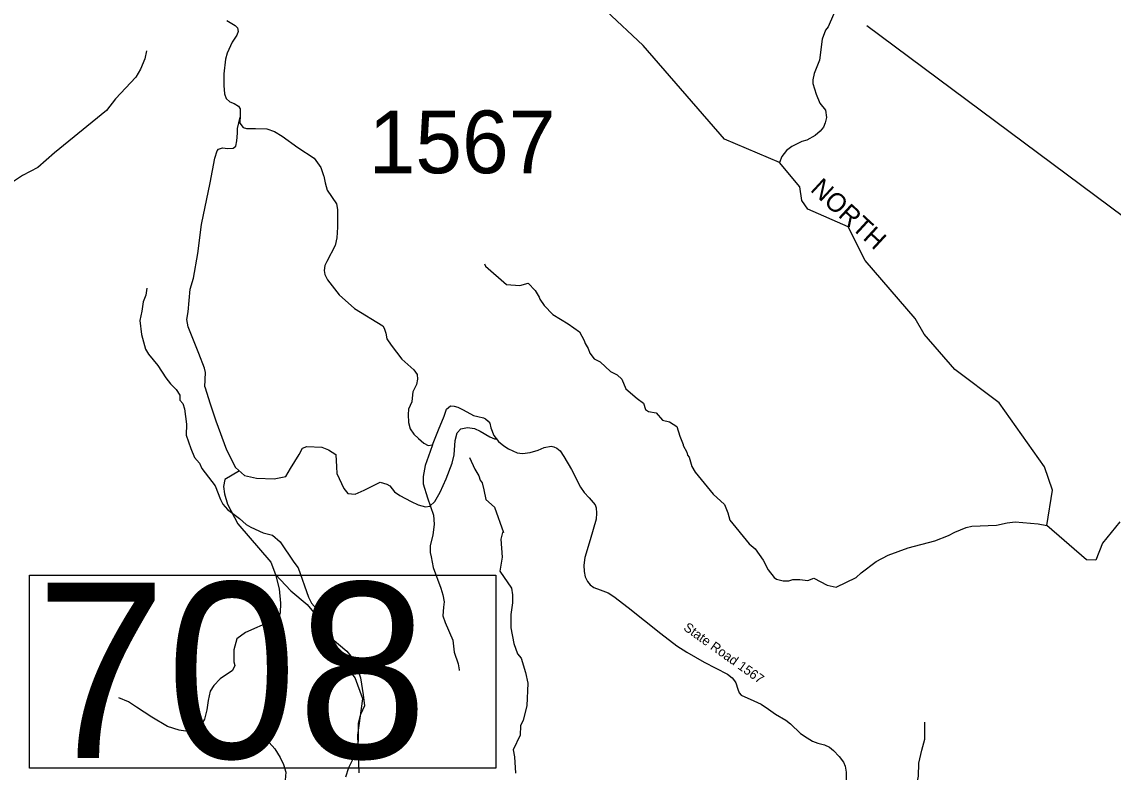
# Model space of a CAD drawing. Extents: x 1248089 to 1457196, y 820910 to 988753.
# Drawn here: x 1318874 to 1327567, y 948680 to 954663 of the extents above; entities that cross this region are included whole.
import ezdxf

# ---------------------------------------------------------------- set-up
doc = ezdxf.new("R2010")
doc.units = 0
for name, color, linetype in [('Exist Hydrographic Creek Single Shore', 7, 'Continuous'), ('Exist Hydrographic Misc Water Feature', 7, 'Continuous'), ('Exist Road Non-System Type 51', 7, 'Continuous'), ('Exist Road Secondary Structure Standard Bridge Number Label', 7, 'Continuous'), ('Exist Road Secondary Type 41 Attributed', 7, 'Continuous'), ('Exist Road Secondary Type 51 Attributed', 7, 'Continuous'), ('Exist Road Secondary Type 51 Label', 7, 'Continuous'), ('Prop Lane Lines', 7, 'Continuous'), ('Scratch_Level_4', 7, 'Continuous')]:
    doc.layers.add(name, color=color, linetype=linetype)

msp = doc.modelspace()

# ---------------------------------------------------------------- linework, layer by layer
at = {"layer": 'Exist Hydrographic Creek Single Shore'}
for points in [[(1327620.6, 950676.2), (1327482.6, 950505), (1327429.6, 950371.4), (1327354.6, 950372.9), (1327038.3, 950647.4), (1327084.6, 950929.9), (1327021.6, 951115), (1326658.6, 951624.6), (1326306.5, 951891), (1326062.6, 952171.7), (1325990.5, 952297.9), (1325592.5, 952758.9), (1325456.6, 953027.5), (1325134.5, 953168.6), (1325086.5, 953238.5), (1325072.5, 953347.1), (1324910.1, 953541.3), (1324472.5, 953726.9), (1323822.5, 954475.3), (1323529.5, 954750.4), (1323111.4, 955077.2), (1322903.5, 955087.9), (1322749.5, 955311), (1322742.7, 955523.3)], [(1321561.5, 948673.7), (1321551.4, 948975.8), (1321591.4, 949264), (1321528.5, 949432.7), (1321293.2, 949749)]]:
    msp.add_lwpolyline(points, dxfattribs=at)
at = {"layer": 'Exist Hydrographic Misc Water Feature'}
for points in [[(1325345.5, 954788.3), (1325340, 954720.3), (1325297.5, 954622.6), (1325277, 954595.2), (1325249.4, 954524.3), (1325229.4, 954356.5), (1325184.9, 954251.5), (1325175.7, 954199.9), (1325175, 954171.2), (1325201.1, 954087), (1325229.5, 954014.2), (1325276.1, 953957.4), (1325282.8, 953900.8), (1325273.9, 953857.4), (1325258.9, 953821.6), (1325234.2, 953790), (1325193.4, 953757.2), (1325128.4, 953718.4), (1325088.2, 953707.6), (1325007.2, 953669), (1324966.4, 953636.2), (1324929.3, 953588.6), (1324910.1, 953541.3)], [(1319868.1, 954432.2), (1319854.6, 954368.5), (1319818.7, 954285.5), (1319781.1, 954220.6), (1319619, 954049.8), (1319548.8, 953955.3), (1319134.6, 953617.2), (1319001.9, 953501.6), (1318880.2, 953438.5), (1318782.7, 953373.1)], [(1322559.6, 952733.2), (1322567.2, 952713.4), (1322734, 952567.2), (1322841.8, 952560.9), (1322908.3, 952579.3), (1322963, 952521.6), (1322995.7, 952466.7), (1322999.4, 952451.1), (1323034.3, 952401.9), (1323104.6, 952328.3), (1323224.9, 952253.7), (1323315.6, 952191.1), (1323354.1, 952122.2), (1323361.4, 952098.3), (1323386.5, 952057.5), (1323397.6, 952021.2), (1323432.7, 951976.2), (1323480.2, 951953.1), (1323562.4, 951875.1), (1323615.8, 951847.8), (1323653, 951813.4), (1323685.2, 951736.4), (1323775.5, 951658.3), (1323826.7, 951621.2), (1323841.6, 951572.4), (1323865.2, 951556.4), (1323927, 951544.4), (1323977.7, 951487.6), (1324033.4, 951474.2), (1324090.5, 951436.9), (1324114.9, 951360.2), (1324143.2, 951291.5), (1324143.1, 951285.7), (1324171.9, 951232.6), (1324177.3, 951207), (1324188.9, 951190.4), (1324211.3, 951117.7), (1324238.1, 951072.9), (1324380.2, 950897.7), (1324470.4, 950815.4), (1324498.9, 950746.7), (1324513.5, 950690.6), (1324667.2, 950500.4), (1324714.4, 950461.7), (1324780.2, 950370.1), (1324818.5, 950293), (1324867.1, 950232.1), (1324886.9, 950219.3), (1324938.5, 950206), (1324982.6, 950205.2), (1325014.9, 950216.8), (1325070.9, 950217.3), (1325134.7, 950207.9), (1325183.2, 950226.5), (1325290.1, 950171.9), (1325361.7, 950156.5)], [(1319871, 952540.1), (1319861.8, 952483.6), (1319840.6, 952430.7), (1319830.8, 952354.6), (1319815.2, 952282.7), (1319828.5, 952170.7), (1319859.8, 952053.6), (1319882.8, 952012.9), (1319956.9, 951923.6), (1320020.6, 951825.5), (1320059.5, 951777.1), (1320102.5, 951731.9), (1320133.4, 951687), (1320132.5, 951646.8), (1320155.9, 951618.4), (1320170.9, 951577.9), (1320186.1, 951453.7), (1320184.1, 951365.9), (1320219.6, 951260.9), (1320250, 951188.1), (1320288.9, 951143), (1320308, 951102.4), (1320414.8, 950964), (1320456.4, 950854.8), (1320475.5, 950818.3), (1320512.5, 950773.3), (1320607, 950703.3), (1320661.8, 950653.8), (1320697.4, 950633.3), (1320796.4, 950588.6), (1320872, 950570.7), (1320932.8, 950517.8), (1321041.2, 950354.8), (1321076, 950309.8), (1321156.7, 950075.9), (1321181.6, 950027.7), (1321220.6, 949982.6), (1321222.4, 949890.8), (1321277.7, 949769), (1321293.2, 949749)], [(1322439.6, 951189.3), (1322481.5, 951095.7), (1322514.3, 951043.4), (1322525.4, 951007.1), (1322540.9, 950986.2), (1322555.6, 950930.2), (1322569.8, 950853.5), (1322638.5, 950792.3), (1322709.9, 950590.5), (1322703.8, 950590.6), (1322690.7, 950538.4), (1322699.3, 950394.6), (1322680.7, 950282.5), (1322775.6, 950146.9), (1322782.4, 950094.2), (1322782.9, 950030.1), (1322768.7, 949938.5), (1322770.3, 949830.2), (1322793.2, 949705.7), (1322823.5, 949624.7), (1322850.7, 949588), (1322886, 949475.7), (1322904.2, 949390.8), (1322897.8, 949208.7), (1322867.2, 949093.6), (1322846.1, 949049.7), (1322842.4, 948974.3), (1322787.7, 948857.2), (1322798.4, 948801.2), (1322805.3, 948672.9)], [(1325361.7, 950156.5), (1325519.6, 950233), (1325560.5, 950269.9), (1325680.7, 950359.4), (1325774, 950410.9), (1325935.4, 950467.6), (1326146.9, 950524.1), (1326256.1, 950567.8), (1326306.6, 950594.7), (1326397.5, 950630.7), (1326441.8, 950641.2), (1326638.2, 950648.8), (1326722.8, 950669.2), (1326786.8, 950675.4), (1326970.7, 950661), (1327038.3, 950647.4)], [(1320737.6, 949009.1), (1320772.8, 948972.3), (1320843.5, 948916.7), (1320890.4, 948867.3), (1320932.9, 948798.3), (1320957.6, 948742.1), (1320976.1, 948680.9), (1320970.7, 948617.1)]]:
    msp.add_lwpolyline(points, dxfattribs=at)
at = {"layer": 'Exist Road Non-System Type 51'}
for points in [[(1320332.5, 951751.7), (1320338.1, 951868.1), (1320329.1, 951902), (1320283.9, 952017.2), (1320241, 952123.4), (1320200.4, 952231.9), (1320189.1, 952288.4), (1320200.4, 952349.4), (1320216.2, 952530.2), (1320241, 952618.3), (1320274.9, 952814.9), (1320306.5, 953047.7), (1320374.2, 953379.8), (1320412.6, 953576.4), (1320430.7, 953635.2), (1320439.7, 953648.8), (1320473.6, 953657.8), (1320514.2, 953653.3), (1320557.1, 953655.5), (1320579.7, 953671.4), (1320586.5, 953714.3), (1320591, 953775.3), (1320591, 953811.5), (1320613.5, 953901.9)], [(1320332.5, 951751.7), (1320373.1, 951616.1), (1320418.3, 951480.5), (1320504, 951250), (1320576.3, 951109.9), (1320648.5, 951046.6), (1320743.4, 951024), (1320883.3, 951019.5), (1320978.2, 951037.6), (1321014.3, 951100.9), (1321082, 951213.8), (1321109.1, 951263.6), (1321145.2, 951277.1), (1321262.7, 951272.6), (1321316.8, 951250), (1321375.5, 951213.8), (1321380.1, 951114.4), (1321384.6, 951060.2), (1321438.8, 950942.7), (1321470.4, 950902), (1321529.1, 950897.5), (1321601.3, 950929.1), (1321727.7, 950992.4), (1321780.8, 950977.7), (1321805.6, 950964.1), (1321841.8, 950914.4), (1321884.7, 950885), (1321975, 950837.6), (1322031.4, 950810.5), (1322090.1, 950796.9), (1322124, 950801.4)], [(1322124, 950801.4), (1322164.6, 950837.6), (1322205.3, 950912.2), (1322254.9, 951018.4), (1322302.3, 951142.7), (1322318.1, 951210.5), (1322327.2, 951325.7), (1322343, 951384.5), (1322370.1, 951418.4), (1322424.3, 951427.4), (1322480.7, 951420.6), (1322525.9, 951400.3), (1322602.6, 951352.8), (1322638.7, 951337), (1322652.3, 951337)], [(1322144.7, 951289.7), (1322127.3, 951238.2), (1322087.8, 951124.6), (1322072.3, 951036.8), (1322072.3, 950978.3), (1322106.7, 950868.1), (1322153.1, 950728.7), (1322158.3, 950658.2), (1322148, 950568.7), (1322127.3, 950486.1), (1322127.3, 950432.7), (1322134.2, 950396.6)], [(1320606.8, 951083.9), (1320492.4, 951012.7), (1320480.6, 950957.8), (1320488.4, 950899), (1320511.9, 950816.7), (1320594.2, 950659.9), (1320856.5, 950354.2), (1320895.7, 950256.2), (1320923.1, 950142.6), (1320934.9, 950028.9), (1320930.9, 949950.5), (1320919.2, 949911.3), (1320860.5, 949883.9), (1320656.8, 949793.7), (1320586.3, 949742.8), (1320562.9, 949656.6), (1320562.9, 949558.6), (1320570.7, 949531.1), (1320551.1, 949491.9), (1320453.2, 949425.3), (1320402.3, 949370.4), (1320374.9, 949327.3), (1320359.2, 949252.9), (1320347.5, 949178.4), (1320327.9, 949103.9), (1320296.6, 949049.1), (1320230, 949013.8), (1320179.1, 949005.9), (1320128.2, 949013.8), (1320034.2, 949045.1), (1319908.9, 949119.6), (1319787.5, 949198), (1319724.8, 949241.1), (1319646.5, 949272.5)], [(1322134.2, 950396.6), (1322149.6, 950311.4), (1322211.5, 950146.2), (1322227, 950092.9), (1322237.3, 950039.5), (1322233.9, 949996.5), (1322228.7, 949925.9), (1322245.9, 949874.3), (1322306.1, 949731.4), (1322318.1, 949636.8), (1322349, 949544.9), (1322357.6, 949496.7), (1322356.8, 949490.9)], [(1320895.7, 950256.2), (1321017.1, 950126.9), (1321146.3, 950017.1), (1321224.6, 949923.1), (1321267.7, 949825.1), (1321346, 949742.8), (1321463.5, 949644.8), (1321530.1, 949562.5), (1321573.1, 949433.2), (1321592.7, 949296), (1321604.5, 949209.7), (1321573.1, 949139.2), (1321553.6, 949068.6), (1321553.6, 948931.5), (1321545.7, 948868.8), (1321522.2, 948806), (1321475.3, 948715.9), (1321451.8, 948641.4)], [(1326005.4, 948595.3), (1326015.4, 948648.2), (1326020.5, 948753.2), (1326043.7, 948856.7), (1326067.8, 948942.7), (1326066.1, 949078.7)]]:
    msp.add_lwpolyline(points, dxfattribs=at)
at = {"layer": 'Exist Road Secondary Structure Standard Bridge Number Label'}
msp.add_line((1333233.1, 948946.4), (1325604.1, 954630.3), dxfattribs=at)
msp.add_lwpolyline([(1318934, 950249.7), (1322649.9, 950249.7), (1322649.9, 948713.2), (1318934, 948713.2)], close=True, dxfattribs=at)
at = {"layer": 'Exist Road Secondary Type 41 Attributed'}
for points in [[(1321278, 953436.7), (1321279, 953432.8), (1321289.1, 953380), (1321305.9, 953321.6), (1321381.1, 953212.6), (1321387.9, 953166.5), (1321387.9, 953025), (1321384.5, 952941.5), (1321369.9, 952878.6), (1321304.8, 952752.7), (1321287, 952719.7), (1321281.4, 952680.4), (1321287, 952648.9), (1321308.3, 952605.1), (1321401.5, 952484.9), (1321523.8, 952376), (1321749, 952237.6), (1321761.3, 952219.6), (1321774.8, 952181.5), (1321781.5, 952135.4), (1321817.4, 952083.7), (1321900.5, 951972.5), (1321996.5, 951887.8), (1322023.4, 951851.8), (1322025.7, 951814.8), (1322017.8, 951772.1), (1321989.8, 951712.5), (1321984.1, 951663.1), (1321979.7, 951631.7), (1321953.8, 951574.4), (1321951.7, 951531.2), (1321955.1, 951467.2), (1321967.4, 951417.8), (1321996.6, 951375.1), (1322033.6, 951340.3), (1322075.1, 951303.2), (1322109.9, 951285.2), (1322144.7, 951289.7), (1322156, 951317.8), (1322191.9, 951409.9), (1322239, 951518.9), (1322255.8, 951575), (1322271.6, 951588.5), (1322289.5, 951600.9), (1322318.2, 951597.5), (1322348.5, 951589.6), (1322390.1, 951568.3), (1322472, 951524.5), (1322505.7, 951515.5), (1322552.8, 951506.5), (1322568.5, 951496.4), (1322589.8, 951478.4), (1322601.1, 951462.7), (1322608.9, 951426.7), (1322634.7, 951363.8), (1322671.8, 951317.8), (1322712.9, 951281.2), (1322751, 951257.7), (1322820.6, 951227.3), (1322863.2, 951220.6), (1322923.9, 951229.6), (1322986.7, 951248.7), (1323033.8, 951268.9), (1323090, 951279), (1323112.9, 951274.6), (1323136.5, 951263.3), (1323163.4, 951242), (1323192.6, 951195.9), (1323253.2, 951092.6), (1323323.9, 950952.2), (1323354.1, 950909), (1323394.5, 950868.6), (1323441.6, 950811.3), (1323449.5, 950786.6), (1323451.7, 950743.9), (1323449.5, 950696.7), (1323401.2, 950532.2), (1323359.7, 950392.9), (1323350.7, 950330), (1323353, 950281.2), (1323362, 950238.5), (1323381, 950200.4), (1323400.1, 950173.4), (1323431.5, 950152), (1323482, 950135.2), (1323543.8, 950110.5)], [(1323543.8, 950110.5), (1323588.7, 950080.2), (1323703.1, 949993.7), (1323962.9, 949785.5), (1324092, 949687.8), (1324171.7, 949637.2), (1324310.3, 949558.1), (1324495.5, 949460.3), (1324532.6, 949431.1), (1324551.6, 949407.5), (1324561.7, 949391.8), (1324578.6, 949342.4), (1324588.7, 949312.1), (1324604.4, 949294.1), (1324706.2, 949247.6), (1324763.5, 949221.8), (1324820.7, 949181.4), (1324877.9, 949142), (1324961, 949093.7), (1324995.8, 949064.5), (1325076, 948989.7), (1325129.9, 948954.9), (1325171.4, 948926.8), (1325215.2, 948911.1), (1325269.1, 948897.6), (1325307.2, 948879.7), (1325338.7, 948853.8), (1325383.6, 948804.4), (1325418.3, 948760.6), (1325432.9, 948728), (1325440.4, 948681.4), (1325439.3, 948614.1)]]:
    msp.add_lwpolyline(points, dxfattribs=at)
at = {"layer": 'Exist Road Secondary Type 51 Attributed'}
msp.add_lwpolyline([(1320507.7, 954672.2), (1320572.8, 954634), (1320590.8, 954613.8), (1320596.4, 954586.9), (1320586.3, 954555.4), (1320550.4, 954501.5), (1320508.9, 954412.3), (1320496.6, 954365.1), (1320484.2, 954248.3), (1320483.1, 954155.1), (1320488.7, 954089.5), (1320502.2, 954051.3), (1320530.2, 954024.4), (1320565, 954010.9), (1320598.9, 953990.8), (1320614.1, 953968), (1320614.1, 953918.6), (1320610.3, 953854), (1320636.9, 953819.8), (1320663.5, 953812.2), (1320735.6, 953812.2), (1320826.8, 953808.4), (1320887.5, 953789.4), (1320948.3, 953751.4), (1321073.6, 953660.1), (1321202.7, 953576.5), (1321255.9, 953500.5), (1321278, 953436.7)], dxfattribs=at)

# ---------------------------------------------------------------- texts
at = {"layer": 'Exist Road Secondary Structure Standard Bridge Number Label'}
msp.add_text('708', height=1400, dxfattribs=at).set_placement((1318984.1, 948792.3))
at = {"layer": 'Exist Road Secondary Type 51 Label'}
msp.add_text('State Road 1567', height=75, rotation=324.50231, dxfattribs=at).set_placement((1324138.8, 949818.3))
at = {"layer": 'Prop Lane Lines'}
msp.add_text('1567', height=500, dxfattribs=at).set_placement((1321636.9, 953455.5))
at = {"layer": 'Scratch_Level_4'}
msp.add_text('NORTH', height=150, rotation=317.40995, dxfattribs=at).set_placement((1325147.8, 953318.2))

doc.saveas('drawing.dxf')
